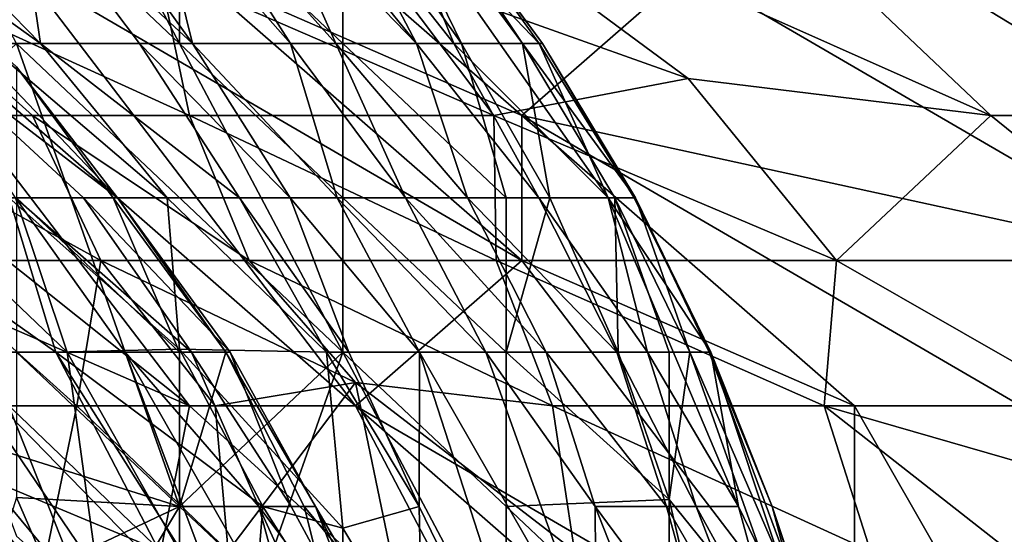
# Model space of a CAD drawing. Extents: x -161 to 11, y -10 to 160.
# Tile 469 of 499: x 0.9752 to 1.0016, y 0.2237 to 0.2375. Entities that reach past the tile are written whole.
import ezdxf

# ---------------------------------------------------------------- set-up
doc = ezdxf.new("R2010")
doc.units = 0
doc.header["$MEASUREMENT"] = 0
doc.layers.get('0').update_dxf_attribs({"linetype": 'CONTINUOUS'})

msp = doc.modelspace()

# ---------------------------------------------------------------- linework, layer by layer
for points in [[(0.970681, 0.24521, 0.000308), (0.975071, 0.24521, 0.000594), (0.97946, 0.23691, 0.00061)], [(0.97946, 0.23691, 0.00061), (0.975071, 0.23691, 0.000627), (0.970681, 0.24521, 0.000308)], [(0.97946, 0.23691, 0.00061), (0.975071, 0.24521, 0.000594), (0.97946, 0.24106, 0.000856)], [(0.98385, 0.244173, 0.011407), (0.986181, 0.24106, 0.015164), (0.989217, 0.23691, 0.011407)], [(0.98868, 0.23691, 0.00765), (0.98385, 0.244173, 0.011407), (0.989217, 0.23691, 0.011407)], [(0.98385, 0.243455, 0.00765), (0.98385, 0.244173, 0.011407), (0.98868, 0.23691, 0.00765)], [(0.975071, 0.243502, 0.071521), (0.975071, 0.241303, 0.082792), (0.979809, 0.23691, 0.079035)], [(0.978787, 0.24106, 0.064007), (0.975071, 0.243502, 0.071521), (0.979809, 0.23691, 0.079035)], [(0.98385, 0.243455, 0.00765), (0.987037, 0.23691, 0.003893), (0.98385, 0.241437, 0.003893)], [(0.987037, 0.23691, 0.003893), (0.98385, 0.243455, 0.00765), (0.98868, 0.23691, 0.00765)], [(0.993136, 0.23888, 0.757661), (0.979723, 0.242787, 0.75412), (0.988665, 0.234974, 0.756302)], [(0.979723, 0.23888, 0.753685), (0.988665, 0.234974, 0.756302), (0.979723, 0.242787, 0.75412)], [(0.99303, 0.242787, 0.569144), (1.001279, 0.234974, 0.565237), (0.984194, 0.242582, 0.553519)], [(1.005867, 0.234974, 0.57305), (0.99303, 0.242787, 0.569144), (1.002078, 0.242823, 0.584769)], [(1.001279, 0.234974, 0.565237), (0.99303, 0.242787, 0.569144), (1.005867, 0.234974, 0.57305)], [(1.001279, 0.234974, 0.565237), (0.993136, 0.235963, 0.553519), (0.984194, 0.242582, 0.553519)], [(0.993136, 0.235963, 0.553519), (0.984981, 0.23888, 0.545706), (0.984194, 0.242582, 0.553519)], [(0.97946, 0.241591, 0.056493), (0.978787, 0.24106, 0.064007), (0.98244, 0.23691, 0.064007)], [(0.98244, 0.23691, 0.064007), (0.983658, 0.23691, 0.056493), (0.97946, 0.241591, 0.056493)], [(0.981815, 0.24106, 0.045221), (0.97946, 0.241591, 0.056493), (0.983658, 0.23691, 0.056493)], [(0.975071, 0.241303, 0.082792), (0.971672, 0.24106, 0.101578), (0.975719, 0.23691, 0.101578)], [(0.975719, 0.23691, 0.101578), (0.978387, 0.23691, 0.08655), (0.975071, 0.241303, 0.082792)], [(0.979809, 0.23691, 0.079035), (0.975071, 0.241303, 0.082792), (0.978387, 0.23691, 0.08655)], [(0.97946, 0.24106, 0.000856), (0.98385, 0.241437, 0.003893), (0.98385, 0.23691, 0.001372)], [(0.98385, 0.241437, 0.003893), (0.987037, 0.23691, 0.003893), (0.98385, 0.23691, 0.001372)], [(0.969902, 0.24106, 0.018921), (0.977789, 0.23276, 0.018921), (0.97239, 0.23691, 0.026436)], [(0.975071, 0.236283, 0.015164), (0.977789, 0.23276, 0.018921), (0.969902, 0.24106, 0.018921)], [(0.970681, 0.240541, 0.109092), (0.975719, 0.23691, 0.101578), (0.971672, 0.24106, 0.101578)], [(0.98244, 0.23691, 0.064007), (0.978787, 0.24106, 0.064007), (0.979809, 0.23691, 0.079035)], [(0.97946, 0.23691, 0.00061), (0.97946, 0.24106, 0.000856), (0.98385, 0.23691, 0.001372)], [(0.985829, 0.23691, 0.041464), (0.981815, 0.24106, 0.045221), (0.983658, 0.23691, 0.056493)], [(0.982466, 0.24106, 0.041464), (0.981815, 0.24106, 0.045221), (0.985829, 0.23691, 0.041464)], [(0.98385, 0.24069, 0.03395), (0.982466, 0.24106, 0.041464), (0.985829, 0.23691, 0.041464)], [(0.98385, 0.24069, 0.03395), (0.986835, 0.23691, 0.03395), (0.985155, 0.24106, 0.022678)], [(0.985155, 0.24106, 0.022678), (0.989128, 0.23691, 0.015164), (0.986181, 0.24106, 0.015164)], [(0.990985, 0.23276, 0.022678), (0.985155, 0.24106, 0.022678), (0.986835, 0.23691, 0.03395)], [(0.989128, 0.23691, 0.015164), (0.985155, 0.24106, 0.022678), (0.990985, 0.23276, 0.022678)], [(0.989217, 0.23691, 0.011407), (0.986181, 0.24106, 0.015164), (0.989128, 0.23691, 0.015164)], [(0.986835, 0.23691, 0.03395), (0.98385, 0.24069, 0.03395), (0.985829, 0.23691, 0.041464)], [(0.975719, 0.23691, 0.101578), (0.970681, 0.240541, 0.109092), (0.974258, 0.23691, 0.109092)], [(0.969934, 0.234974, 0.748831), (0.979723, 0.227162, 0.750931), (0.970781, 0.23888, 0.750374)], [(0.971168, 0.23888, 0.518362), (0.975505, 0.234974, 0.518362), (0.970239, 0.234974, 0.506644)], [(0.979723, 0.227162, 0.750931), (0.984194, 0.227162, 0.753151), (0.970781, 0.23888, 0.750374)], [(0.975252, 0.23888, 0.752178), (0.970781, 0.23888, 0.750374), (0.984194, 0.227162, 0.753151)], [(0.978907, 0.23888, 0.533987), (0.979723, 0.234974, 0.526576), (0.971168, 0.23888, 0.518362)], [(0.975505, 0.234974, 0.518362), (0.971168, 0.23888, 0.518362), (0.979723, 0.234974, 0.526576)], [(0.988665, 0.231068, 0.755876), (0.979723, 0.23888, 0.753685), (0.975252, 0.23888, 0.752178)], [(0.984194, 0.227162, 0.753151), (0.988665, 0.231068, 0.755876), (0.975252, 0.23888, 0.752178)], [(0.984981, 0.23888, 0.545706), (0.987909, 0.234974, 0.5418), (0.978907, 0.23888, 0.533987)], [(0.978907, 0.23888, 0.533987), (0.987909, 0.234974, 0.5418), (0.979723, 0.234974, 0.526576)], [(0.988665, 0.234974, 0.756302), (0.979723, 0.23888, 0.753685), (0.988665, 0.231068, 0.755876)], [(0.993136, 0.235963, 0.553519), (0.987909, 0.234974, 0.5418), (0.984981, 0.23888, 0.545706)], [(1.006549, 0.231068, 0.761607), (0.993136, 0.23888, 0.757661), (0.988665, 0.234974, 0.756302)], [(1.002078, 0.23888, 0.759881), (0.993136, 0.23888, 0.757661), (1.006549, 0.231068, 0.761607)], [(0.975071, 0.23691, 0.000627), (0.97946, 0.22446, 0.001464), (0.966291, 0.22861, 0.001324)], [(0.976881, 0.23276, 0.022678), (0.97505, 0.23276, 0.030193), (0.97239, 0.23691, 0.026436)], [(0.977789, 0.23276, 0.018921), (0.976881, 0.23276, 0.022678), (0.97239, 0.23691, 0.026436)], [(0.974879, 0.23276, 0.124121), (0.979124, 0.23276, 0.101578), (0.974258, 0.23691, 0.109092)], [(0.974258, 0.23691, 0.109092), (0.979124, 0.23276, 0.101578), (0.975719, 0.23691, 0.101578)], [(0.975071, 0.23691, 0.000627), (0.97946, 0.23691, 0.00061), (0.98385, 0.22861, 0.001036)], [(0.98385, 0.22861, 0.001036), (0.97946, 0.22446, 0.001464), (0.975071, 0.23691, 0.000627)], [(0.975719, 0.23691, 0.101578), (0.979124, 0.23276, 0.101578), (0.981072, 0.23276, 0.090307)], [(0.981072, 0.23276, 0.090307), (0.978387, 0.23691, 0.08655), (0.975719, 0.23691, 0.101578)], [(0.978387, 0.23691, 0.08655), (0.981072, 0.23276, 0.090307), (0.98243, 0.23276, 0.082792)], [(0.978387, 0.23691, 0.08655), (0.98243, 0.23276, 0.082792), (0.979809, 0.23691, 0.079035)], [(0.98385, 0.23276, 0.000867), (0.97946, 0.23691, 0.00061), (0.98385, 0.23691, 0.001372)], [(0.98385, 0.23276, 0.000867), (0.98385, 0.22861, 0.001036), (0.97946, 0.23691, 0.00061)], [(0.979809, 0.23691, 0.079035), (0.98243, 0.23276, 0.082792), (0.983694, 0.23276, 0.075278)], [(0.979809, 0.23691, 0.079035), (0.983694, 0.23276, 0.075278), (0.98244, 0.23691, 0.064007)], [(0.985532, 0.23276, 0.064007), (0.98244, 0.23691, 0.064007), (0.983694, 0.23276, 0.075278)], [(0.983658, 0.23691, 0.056493), (0.98244, 0.23691, 0.064007), (0.985532, 0.23276, 0.064007)], [(0.987207, 0.23276, 0.052735), (0.983658, 0.23691, 0.056493), (0.985532, 0.23276, 0.064007)], [(0.985829, 0.23691, 0.041464), (0.983658, 0.23691, 0.056493), (0.987207, 0.23276, 0.052735)], [(0.98385, 0.23691, 0.001372), (0.98824, 0.23276, 0.00277), (0.98385, 0.23276, 0.000867)], [(0.98824, 0.23276, 0.00277), (0.98385, 0.23691, 0.001372), (0.987037, 0.23691, 0.003893)], [(0.989123, 0.23276, 0.037707), (0.985829, 0.23691, 0.041464), (0.987207, 0.23276, 0.052735)], [(0.985829, 0.23691, 0.041464), (0.989123, 0.23276, 0.037707), (0.986835, 0.23691, 0.03395)], [(0.990985, 0.23276, 0.022678), (0.986835, 0.23691, 0.03395), (0.989123, 0.23276, 0.037707)], [(0.987037, 0.23691, 0.003893), (0.989417, 0.23276, 0.003893), (0.98824, 0.23276, 0.00277)], [(0.98868, 0.23691, 0.00765), (0.989417, 0.23276, 0.003893), (0.987037, 0.23691, 0.003893)], [(0.98868, 0.23691, 0.00765), (0.989217, 0.23691, 0.011407), (0.99172, 0.23276, 0.011407)], [(0.991162, 0.23276, 0.00765), (0.98868, 0.23691, 0.00765), (0.99172, 0.23276, 0.011407)], [(0.989417, 0.23276, 0.003893), (0.98868, 0.23691, 0.00765), (0.991162, 0.23276, 0.00765)], [(0.989217, 0.23691, 0.011407), (0.989128, 0.23691, 0.015164), (0.991684, 0.23276, 0.015164)], [(0.991684, 0.23276, 0.015164), (0.989128, 0.23691, 0.015164), (0.990985, 0.23276, 0.022678)], [(0.99172, 0.23276, 0.011407), (0.989217, 0.23691, 0.011407), (0.991684, 0.23276, 0.015164)], [(0.977789, 0.23276, 0.018921), (0.975071, 0.236283, 0.015164), (0.977672, 0.23276, 0.015164)], [(0.975071, 0.23276, 0.013375), (0.977672, 0.23276, 0.015164), (0.975071, 0.236283, 0.015164)], [(0.993136, 0.235963, 0.553519), (0.997124, 0.231068, 0.549612), (0.987909, 0.234974, 0.5418)], [(0.997124, 0.231068, 0.549612), (0.993136, 0.235963, 0.553519), (1.001279, 0.234974, 0.565237)], [(0.970781, 0.231068, 0.747665), (0.979723, 0.227162, 0.750931), (0.969934, 0.234974, 0.748831)], [(0.970239, 0.234974, 0.506644), (0.975505, 0.234974, 0.518362), (0.977341, 0.231068, 0.514456)], [(0.97235, 0.231068, 0.502737), (0.970239, 0.234974, 0.506644), (0.977341, 0.231068, 0.514456)], [(0.981332, 0.231068, 0.522269), (0.975505, 0.234974, 0.518362), (0.979723, 0.234974, 0.526576)], [(0.977341, 0.231068, 0.514456), (0.975505, 0.234974, 0.518362), (0.981332, 0.231068, 0.522269)], [(0.979723, 0.234974, 0.526576), (0.987975, 0.231068, 0.533987), (0.981332, 0.231068, 0.522269)], [(0.987975, 0.231068, 0.533987), (0.979723, 0.234974, 0.526576), (0.987909, 0.234974, 0.5418)], [(0.987909, 0.234974, 0.5418), (0.997124, 0.231068, 0.549612), (0.987975, 0.231068, 0.533987)], [(1.006549, 0.231068, 0.761607), (0.988665, 0.234974, 0.756302), (1.002078, 0.227162, 0.760298)], [(1.002078, 0.227162, 0.760298), (0.988665, 0.234974, 0.756302), (0.997607, 0.227162, 0.758648)], [(0.997607, 0.227162, 0.758648), (0.988665, 0.234974, 0.756302), (0.988665, 0.231068, 0.755876)], [(1.001279, 0.234974, 0.565237), (1.006094, 0.231068, 0.565237), (0.997124, 0.231068, 0.549612)], [(1.005867, 0.234974, 0.57305), (1.006094, 0.231068, 0.565237), (1.001279, 0.234974, 0.565237)], [(0.970279, 0.23276, 0.146664), (0.973225, 0.22861, 0.150421), (0.976136, 0.22861, 0.135392)], [(0.976136, 0.22861, 0.135392), (0.974879, 0.23276, 0.124121), (0.970279, 0.23276, 0.146664)], [(0.974287, 0.22861, 0.048978), (0.97209, 0.23276, 0.045221), (0.976442, 0.22861, 0.037707)], [(0.97505, 0.23276, 0.030193), (0.976442, 0.22861, 0.037707), (0.97209, 0.23276, 0.045221)], [(0.97946, 0.228685, 0.116607), (0.974879, 0.23276, 0.124121), (0.976136, 0.22861, 0.135392)], [(0.97946, 0.228685, 0.116607), (0.979124, 0.23276, 0.101578), (0.974879, 0.23276, 0.124121)], [(0.976442, 0.22861, 0.037707), (0.97505, 0.23276, 0.030193), (0.977997, 0.22861, 0.030193)], [(0.979781, 0.22861, 0.022678), (0.977997, 0.22861, 0.030193), (0.97505, 0.23276, 0.030193)], [(0.976881, 0.23276, 0.022678), (0.979781, 0.22861, 0.022678), (0.97505, 0.23276, 0.030193)], [(0.975071, 0.23276, 0.013375), (0.975071, 0.22861, 0.013863), (0.97946, 0.22861, 0.013892)], [(0.97946, 0.22861, 0.013892), (0.977672, 0.23276, 0.015164), (0.975071, 0.23276, 0.013375)], [(0.980821, 0.22861, 0.018921), (0.979781, 0.22861, 0.022678), (0.976881, 0.23276, 0.022678)], [(0.980821, 0.22861, 0.018921), (0.976881, 0.23276, 0.022678), (0.977789, 0.23276, 0.018921)], [(0.97946, 0.22861, 0.013892), (0.980707, 0.22861, 0.015164), (0.977672, 0.23276, 0.015164)], [(0.980707, 0.22861, 0.015164), (0.977789, 0.23276, 0.018921), (0.977672, 0.23276, 0.015164)], [(0.980707, 0.22861, 0.015164), (0.980821, 0.22861, 0.018921), (0.977789, 0.23276, 0.018921)], [(0.97946, 0.228685, 0.116607), (0.983407, 0.22861, 0.094064), (0.979124, 0.23276, 0.101578)], [(0.979124, 0.23276, 0.101578), (0.983407, 0.22861, 0.094064), (0.981072, 0.23276, 0.090307)], [(0.984013, 0.22861, 0.090307), (0.981072, 0.23276, 0.090307), (0.983407, 0.22861, 0.094064)], [(0.98243, 0.23276, 0.082792), (0.981072, 0.23276, 0.090307), (0.984013, 0.22861, 0.090307)], [(0.985916, 0.22861, 0.079035), (0.98243, 0.23276, 0.082792), (0.984013, 0.22861, 0.090307)], [(0.983694, 0.23276, 0.075278), (0.98243, 0.23276, 0.082792), (0.985916, 0.22861, 0.079035)], [(0.983694, 0.23276, 0.075278), (0.985916, 0.22861, 0.079035), (0.987697, 0.22861, 0.067764)], [(0.987697, 0.22861, 0.067764), (0.985532, 0.23276, 0.064007), (0.983694, 0.23276, 0.075278)], [(0.98385, 0.23276, 0.000867), (0.98824, 0.23276, 0.00277), (0.98824, 0.22861, 0.001713)], [(0.98385, 0.22861, 0.001036), (0.98385, 0.23276, 0.000867), (0.98824, 0.22861, 0.001713)], [(0.989318, 0.22861, 0.056493), (0.987207, 0.23276, 0.052735), (0.985532, 0.23276, 0.064007)], [(0.985532, 0.23276, 0.064007), (0.987697, 0.22861, 0.067764), (0.989318, 0.22861, 0.056493)], [(0.991221, 0.22861, 0.041464), (0.989123, 0.23276, 0.037707), (0.987207, 0.23276, 0.052735)], [(0.991221, 0.22861, 0.041464), (0.987207, 0.23276, 0.052735), (0.989318, 0.22861, 0.056493)], [(0.989417, 0.23276, 0.003893), (0.991255, 0.22861, 0.003893), (0.98824, 0.22861, 0.001713)], [(0.98824, 0.23276, 0.00277), (0.989417, 0.23276, 0.003893), (0.98824, 0.22861, 0.001713)], [(0.992039, 0.22861, 0.03395), (0.989123, 0.23276, 0.037707), (0.991221, 0.22861, 0.041464)], [(0.990985, 0.23276, 0.022678), (0.989123, 0.23276, 0.037707), (0.992039, 0.22861, 0.03395)], [(0.989417, 0.23276, 0.003893), (0.991162, 0.23276, 0.00765), (0.991255, 0.22861, 0.003893)], [(0.992039, 0.22861, 0.03395), (0.99449, 0.22446, 0.030193), (0.990985, 0.23276, 0.022678)], [(0.99375, 0.22861, 0.015164), (0.990985, 0.23276, 0.022678), (0.99449, 0.22446, 0.030193)], [(0.990985, 0.23276, 0.022678), (0.99375, 0.22861, 0.015164), (0.991684, 0.23276, 0.015164)], [(0.991162, 0.23276, 0.00765), (0.99172, 0.23276, 0.011407), (0.993183, 0.22861, 0.00765)], [(0.992629, 0.22861, 0.006379), (0.991255, 0.22861, 0.003893), (0.991162, 0.23276, 0.00765)], [(0.992629, 0.22861, 0.006379), (0.991162, 0.23276, 0.00765), (0.993183, 0.22861, 0.00765)], [(0.99172, 0.23276, 0.011407), (0.991684, 0.23276, 0.015164), (0.99375, 0.22861, 0.015164)], [(0.993705, 0.22861, 0.011407), (0.99172, 0.23276, 0.011407), (0.99375, 0.22861, 0.015164)], [(0.993183, 0.22861, 0.00765), (0.99172, 0.23276, 0.011407), (0.993705, 0.22861, 0.011407)], [(0.969604, 0.227162, 0.744925), (0.978952, 0.223255, 0.748831), (0.970781, 0.231068, 0.747665)], [(0.979723, 0.227162, 0.750931), (0.970781, 0.231068, 0.747665), (0.978952, 0.223255, 0.748831)], [(0.977341, 0.231068, 0.514456), (0.976702, 0.227162, 0.506644), (0.97235, 0.231068, 0.502737)], [(0.972644, 0.227162, 0.494925), (0.97235, 0.231068, 0.502737), (0.976702, 0.227162, 0.506644)], [(0.976702, 0.227162, 0.506644), (0.977341, 0.231068, 0.514456), (0.980418, 0.227162, 0.514456)], [(0.981332, 0.231068, 0.522269), (0.984194, 0.227787, 0.522269), (0.977341, 0.231068, 0.514456)], [(0.980418, 0.227162, 0.514456), (0.977341, 0.231068, 0.514456), (0.984194, 0.227787, 0.522269)], [(0.987975, 0.231068, 0.533987), (0.989486, 0.227162, 0.530081), (0.981332, 0.231068, 0.522269)], [(0.984194, 0.227787, 0.522269), (0.981332, 0.231068, 0.522269), (0.989486, 0.227162, 0.530081)], [(0.997607, 0.219349, 0.757385), (0.988665, 0.231068, 0.755876), (0.984194, 0.227162, 0.753151)], [(0.996789, 0.227162, 0.5418), (0.987975, 0.231068, 0.533987), (0.997124, 0.231068, 0.549612)], [(0.987975, 0.231068, 0.533987), (0.996789, 0.227162, 0.5418), (0.989486, 0.227162, 0.530081)], [(0.997607, 0.219349, 0.757385), (0.997607, 0.227162, 0.758648), (0.988665, 0.231068, 0.755876)], [(0.997124, 0.231068, 0.549612), (1.003954, 0.227162, 0.553519), (0.996789, 0.227162, 0.5418)], [(1.003954, 0.227162, 0.553519), (0.997124, 0.231068, 0.549612), (1.006094, 0.231068, 0.565237)], [(0.97946, 0.22446, 0.001464), (0.970681, 0.22031, 0.001825), (0.966291, 0.22861, 0.001324)], [(0.976136, 0.22861, 0.135392), (0.973225, 0.22861, 0.150421), (0.97946, 0.222211, 0.142906)], [(0.975071, 0.223655, 0.161692), (0.978858, 0.22031, 0.154178), (0.973225, 0.22861, 0.150421)], [(0.97946, 0.222211, 0.142906), (0.973225, 0.22861, 0.150421), (0.978858, 0.22031, 0.154178)], [(0.974287, 0.22861, 0.048978), (0.977575, 0.22031, 0.06025), (0.974204, 0.22446, 0.064007)], [(0.974287, 0.22861, 0.048978), (0.976442, 0.22861, 0.037707), (0.977575, 0.22031, 0.06025)], [(0.975071, 0.22861, 0.013863), (0.97946, 0.22446, 0.013293), (0.97946, 0.22861, 0.013892)], [(0.975071, 0.22861, 0.013863), (0.975071, 0.224701, 0.015164), (0.97946, 0.22446, 0.013293)], [(0.981696, 0.22446, 0.120364), (0.97946, 0.228685, 0.116607), (0.976136, 0.22861, 0.135392)], [(0.981364, 0.22031, 0.139149), (0.976136, 0.22861, 0.135392), (0.97946, 0.222211, 0.142906)], [(0.976136, 0.22861, 0.135392), (0.981364, 0.22031, 0.139149), (0.981696, 0.22446, 0.120364)], [(0.977575, 0.22031, 0.06025), (0.976442, 0.22861, 0.037707), (0.981109, 0.22031, 0.041464)], [(0.977997, 0.22861, 0.030193), (0.981109, 0.22031, 0.041464), (0.976442, 0.22861, 0.037707)], [(0.98159, 0.22446, 0.026436), (0.977997, 0.22861, 0.030193), (0.979781, 0.22861, 0.022678)], [(0.977997, 0.22861, 0.030193), (0.982722, 0.22031, 0.03395), (0.981109, 0.22031, 0.041464)], [(0.98159, 0.22446, 0.026436), (0.982722, 0.22031, 0.03395), (0.977997, 0.22861, 0.030193)], [(0.98385, 0.223873, 0.109092), (0.983407, 0.22861, 0.094064), (0.97946, 0.228685, 0.116607)], [(0.98385, 0.223873, 0.109092), (0.97946, 0.228685, 0.116607), (0.981696, 0.22446, 0.120364)], [(0.97946, 0.22446, 0.013293), (0.982813, 0.22446, 0.015164), (0.980707, 0.22861, 0.015164)], [(0.97946, 0.22446, 0.013293), (0.980707, 0.22861, 0.015164), (0.97946, 0.22861, 0.013892)], [(0.97946, 0.21616, 0.002138), (0.97946, 0.22446, 0.001464), (0.98385, 0.22861, 0.001036)], [(0.98824, 0.22031, 0.001891), (0.97946, 0.21616, 0.002138), (0.98385, 0.22861, 0.001036)], [(0.982461, 0.22446, 0.022678), (0.98159, 0.22446, 0.026436), (0.979781, 0.22861, 0.022678)], [(0.980821, 0.22861, 0.018921), (0.982461, 0.22446, 0.022678), (0.979781, 0.22861, 0.022678)], [(0.980707, 0.22861, 0.015164), (0.983114, 0.22446, 0.018921), (0.980821, 0.22861, 0.018921)], [(0.983114, 0.22446, 0.018921), (0.980707, 0.22861, 0.015164), (0.982813, 0.22446, 0.015164)], [(0.982461, 0.22446, 0.022678), (0.980821, 0.22861, 0.018921), (0.983114, 0.22446, 0.018921)], [(0.98385, 0.223873, 0.109092), (0.985904, 0.22446, 0.094064), (0.983407, 0.22861, 0.094064)], [(0.984013, 0.22861, 0.090307), (0.983407, 0.22861, 0.094064), (0.985904, 0.22446, 0.094064)], [(0.98824, 0.22446, 0.001582), (0.98385, 0.22861, 0.001036), (0.98824, 0.22861, 0.001713)], [(0.98824, 0.22446, 0.001582), (0.98824, 0.22031, 0.001891), (0.98385, 0.22861, 0.001036)], [(0.985916, 0.22861, 0.079035), (0.984013, 0.22861, 0.090307), (0.985904, 0.22446, 0.094064)], [(0.985916, 0.22861, 0.079035), (0.985904, 0.22446, 0.094064), (0.989934, 0.21616, 0.097821)], [(0.985916, 0.22861, 0.079035), (0.990663, 0.22031, 0.079035), (0.987697, 0.22861, 0.067764)], [(0.989934, 0.21616, 0.097821), (0.990663, 0.22031, 0.079035), (0.985916, 0.22861, 0.079035)], [(0.987697, 0.22861, 0.067764), (0.990635, 0.22446, 0.064007), (0.989318, 0.22861, 0.056493)], [(0.990635, 0.22446, 0.064007), (0.987697, 0.22861, 0.067764), (0.990663, 0.22031, 0.079035)], [(0.98824, 0.22861, 0.001713), (0.992629, 0.224644, 0.003893), (0.98824, 0.22446, 0.001582)], [(0.992629, 0.224644, 0.003893), (0.98824, 0.22861, 0.001713), (0.991255, 0.22861, 0.003893)], [(0.992551, 0.22446, 0.048978), (0.989318, 0.22861, 0.056493), (0.990635, 0.22446, 0.064007)], [(0.992551, 0.22446, 0.048978), (0.991221, 0.22861, 0.041464), (0.989318, 0.22861, 0.056493)], [(0.992039, 0.22861, 0.03395), (0.991221, 0.22861, 0.041464), (0.993354, 0.22446, 0.041464)], [(0.993354, 0.22446, 0.041464), (0.991221, 0.22861, 0.041464), (0.992551, 0.22446, 0.048978)], [(0.992629, 0.224644, 0.003893), (0.991255, 0.22861, 0.003893), (0.992629, 0.22861, 0.006379)], [(0.993354, 0.22446, 0.041464), (0.99449, 0.22446, 0.030193), (0.992039, 0.22861, 0.03395)], [(0.992629, 0.224644, 0.003893), (0.992629, 0.22861, 0.006379), (0.993183, 0.22861, 0.00765)], [(0.993183, 0.22861, 0.00765), (0.996117, 0.22031, 0.00765), (0.992629, 0.224644, 0.003893)], [(0.993705, 0.22861, 0.011407), (0.996778, 0.22031, 0.011407), (0.993183, 0.22861, 0.00765)], [(0.996117, 0.22031, 0.00765), (0.993183, 0.22861, 0.00765), (0.996778, 0.22031, 0.011407)], [(0.993705, 0.22861, 0.011407), (0.99375, 0.22861, 0.015164), (0.995394, 0.22446, 0.015164)], [(0.993705, 0.22861, 0.011407), (0.995394, 0.22446, 0.015164), (0.996778, 0.22031, 0.011407)], [(0.99375, 0.22861, 0.015164), (0.99449, 0.22446, 0.030193), (0.996501, 0.22031, 0.026436)], [(0.995394, 0.22446, 0.015164), (0.99375, 0.22861, 0.015164), (0.996501, 0.22031, 0.026436)], [(0.984194, 0.227787, 0.522269), (0.980768, 0.223255, 0.51055), (0.980418, 0.227162, 0.514456)], [(0.985128, 0.223255, 0.518362), (0.980768, 0.223255, 0.51055), (0.984194, 0.227787, 0.522269)], [(0.989486, 0.227162, 0.530081), (0.99008, 0.223255, 0.526175), (0.984194, 0.227787, 0.522269)], [(0.985128, 0.223255, 0.518362), (0.984194, 0.227787, 0.522269), (0.99008, 0.223255, 0.526175)], [(0.978952, 0.223255, 0.748831), (0.969604, 0.227162, 0.744925), (0.976646, 0.219349, 0.744925)], [(0.972051, 0.219349, 0.741019), (0.976646, 0.219349, 0.744925), (0.969604, 0.227162, 0.744925)], [(0.975895, 0.223255, 0.498831), (0.972644, 0.227162, 0.494925), (0.976702, 0.227162, 0.506644)], [(0.973479, 0.223255, 0.491019), (0.972644, 0.227162, 0.494925), (0.975895, 0.223255, 0.498831)], [(0.975895, 0.223255, 0.498831), (0.976702, 0.227162, 0.506644), (0.980768, 0.223255, 0.51055)], [(0.980768, 0.223255, 0.51055), (0.976702, 0.227162, 0.506644), (0.980418, 0.227162, 0.514456)], [(0.979723, 0.227162, 0.750931), (0.978952, 0.223255, 0.748831), (0.988287, 0.219349, 0.752737)], [(0.984194, 0.227162, 0.753151), (0.979723, 0.227162, 0.750931), (0.988287, 0.219349, 0.752737)], [(0.993136, 0.219349, 0.755259), (0.997607, 0.219349, 0.757385), (0.984194, 0.227162, 0.753151)], [(0.988287, 0.219349, 0.752737), (0.993136, 0.219349, 0.755259), (0.984194, 0.227162, 0.753151)], [(0.998037, 0.223255, 0.537894), (0.989486, 0.227162, 0.530081), (0.996789, 0.227162, 0.5418)], [(0.99008, 0.223255, 0.526175), (0.989486, 0.227162, 0.530081), (0.998037, 0.223255, 0.537894)], [(1.006549, 0.219514, 0.545706), (0.996789, 0.227162, 0.5418), (1.010346, 0.223255, 0.557425)], [(0.996789, 0.227162, 0.5418), (1.003954, 0.227162, 0.553519), (1.010346, 0.223255, 0.557425)], [(0.998037, 0.223255, 0.537894), (0.996789, 0.227162, 0.5418), (1.006549, 0.219514, 0.545706)], [(1.002078, 0.219349, 0.759412), (1.002078, 0.227162, 0.760298), (0.997607, 0.227162, 0.758648)], [(0.997607, 0.219349, 0.757385), (1.002078, 0.219349, 0.759412), (0.997607, 0.227162, 0.758648)], [(0.975071, 0.224701, 0.015164), (0.973696, 0.22031, 0.018921), (0.97698, 0.22031, 0.015164)], [(0.97698, 0.22031, 0.015164), (0.97946, 0.22446, 0.013293), (0.975071, 0.224701, 0.015164)], [(0.98824, 0.22446, 0.001582), (0.992629, 0.224644, 0.003893), (0.992629, 0.22031, 0.003141)], [(0.992629, 0.224644, 0.003893), (0.996117, 0.22031, 0.00765), (0.993639, 0.22031, 0.003893)], [(0.992629, 0.224644, 0.003893), (0.993639, 0.22031, 0.003893), (0.992629, 0.22031, 0.003141)], [(0.970681, 0.22031, 0.001825), (0.97946, 0.22446, 0.001464), (0.97946, 0.21616, 0.002138)], [(0.977575, 0.22031, 0.06025), (0.976942, 0.22031, 0.064007), (0.974204, 0.22446, 0.064007)], [(0.974204, 0.22446, 0.064007), (0.976942, 0.22031, 0.064007), (0.974909, 0.22031, 0.075278)], [(0.97946, 0.22446, 0.013293), (0.97698, 0.22031, 0.015164), (0.97946, 0.22031, 0.013573)], [(0.97946, 0.22446, 0.013293), (0.97946, 0.22031, 0.013573), (0.98385, 0.22031, 0.013642)], [(0.98385, 0.22031, 0.013642), (0.982813, 0.22446, 0.015164), (0.97946, 0.22446, 0.013293)], [(0.98385, 0.221059, 0.120364), (0.981696, 0.22446, 0.120364), (0.981364, 0.22031, 0.139149)], [(0.982722, 0.22031, 0.03395), (0.98159, 0.22446, 0.026436), (0.983471, 0.22031, 0.030193)], [(0.983471, 0.22031, 0.030193), (0.98159, 0.22446, 0.026436), (0.984703, 0.22031, 0.022678)], [(0.982461, 0.22446, 0.022678), (0.984703, 0.22031, 0.022678), (0.98159, 0.22446, 0.026436)], [(0.98385, 0.223873, 0.109092), (0.981696, 0.22446, 0.120364), (0.98385, 0.221059, 0.120364)], [(0.983114, 0.22446, 0.018921), (0.984703, 0.22031, 0.022678), (0.982461, 0.22446, 0.022678)], [(0.983114, 0.22446, 0.018921), (0.982813, 0.22446, 0.015164), (0.98385, 0.223202, 0.015164)], [(0.98385, 0.22031, 0.013642), (0.98385, 0.223202, 0.015164), (0.982813, 0.22446, 0.015164)], [(0.987042, 0.21616, 0.018921), (0.984703, 0.22031, 0.022678), (0.983114, 0.22446, 0.018921)], [(0.98385, 0.223202, 0.015164), (0.987042, 0.21616, 0.018921), (0.983114, 0.22446, 0.018921)], [(0.985904, 0.22446, 0.094064), (0.98385, 0.223873, 0.109092), (0.985988, 0.22031, 0.109092)], [(0.989934, 0.21616, 0.097821), (0.985904, 0.22446, 0.094064), (0.985988, 0.22031, 0.109092)], [(0.98824, 0.22031, 0.001891), (0.98824, 0.22446, 0.001582), (0.992629, 0.22031, 0.003141)], [(0.993698, 0.22031, 0.056493), (0.990635, 0.22446, 0.064007), (0.992268, 0.22031, 0.067764)], [(0.990635, 0.22446, 0.064007), (0.993698, 0.22031, 0.056493), (0.992551, 0.22446, 0.048978)], [(0.992268, 0.22031, 0.067764), (0.990635, 0.22446, 0.064007), (0.990663, 0.22031, 0.079035)], [(0.994936, 0.22031, 0.045221), (0.992551, 0.22446, 0.048978), (0.993698, 0.22031, 0.056493)], [(0.993354, 0.22446, 0.041464), (0.992551, 0.22446, 0.048978), (0.994936, 0.22031, 0.045221)], [(0.995625, 0.22031, 0.037707), (0.993354, 0.22446, 0.041464), (0.994936, 0.22031, 0.045221)], [(0.993354, 0.22446, 0.041464), (0.995625, 0.22031, 0.037707), (0.99449, 0.22446, 0.030193)], [(0.996501, 0.22031, 0.026436), (0.99449, 0.22446, 0.030193), (0.995625, 0.22031, 0.037707)], [(0.996501, 0.22031, 0.026436), (0.998083, 0.21616, 0.022678), (0.995394, 0.22446, 0.015164)], [(0.996778, 0.22031, 0.011407), (0.995394, 0.22446, 0.015164), (0.998083, 0.21616, 0.022678)], [(0.98385, 0.221059, 0.120364), (0.985988, 0.22031, 0.109092), (0.98385, 0.223873, 0.109092)]]:
    msp.add_3dface(points)

doc.saveas('drawing.dxf')
